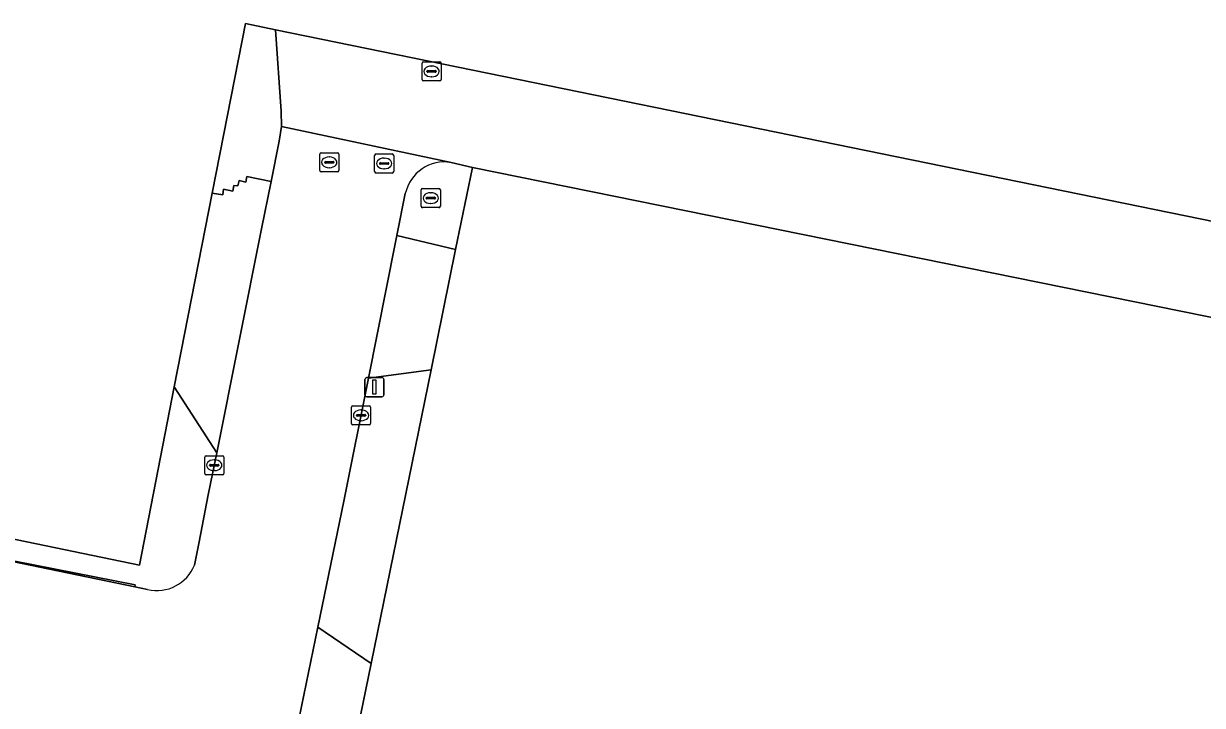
# Model space of a CAD drawing. Extents: x 157692 to 159674, y 381452 to 383291.
# Drawn here: x 158278.6 to 158340.3, y 382810.1 to 382845.8 of the extents above; entities that cross this region are included whole.
import ezdxf

# ---------------------------------------------------------------- set-up
doc = ezdxf.new("R2010")
doc.units = 0
for name, color, linetype in [('IMGEO_Brandkraan', 7, 'Continuous'), ('IMGEO_Erf', 7, 'Continuous'), ('IMGEO_Kolk', 7, 'Continuous'), ('IMGEO_Lichtmast', 7, 'Continuous'), ('IMGEO_Muur', 7, 'Continuous'), ('IMGEO_Pand', 7, 'Continuous'), ('IMGEO_Rijbaan_lokaal_open', 7, 'Continuous'), ('IMGEO_Rioolput', 7, 'Continuous'), ('IMGEO_Voetpad_open', 7, 'Continuous')]:
    doc.layers.add(name, color=color, linetype=linetype)

msp = doc.modelspace()

# ---------------------------------------------------------------- linework, layer by layer
at = {"layer": 'IMGEO_Brandkraan'}
for p, q in [((158299.421, 382836.214), (158299.421, 382837.066)), ((158299.496, 382837.14), (158300.348, 382837.14)), ((158299.909, 382836.92), (158299.934, 382836.92)), ((158300.422, 382837.066), (158300.422, 382836.214)), ((158300.348, 382836.14), (158299.496, 382836.14)), ((158299.68, 382836.634), (158299.68, 382836.646)), ((158300.118, 382836.597), (158299.72, 382836.597)), ((158299.723, 382836.683), (158300.121, 382836.683)), ((158299.932, 382836.36), (158299.907, 382836.36)), ((158300.164, 382836.646), (158300.164, 382836.634))]:
    msp.add_line(p, q, dxfattribs=at)
for points in [[(158299.421, 382836.214), (158299.421, 382837.066)], [(158299.496, 382837.14), (158300.348, 382837.14)], [(158300.422, 382837.066), (158300.422, 382836.214)], [(158300.348, 382836.14), (158299.496, 382836.14)]]:
    msp.add_lwpolyline(points, dxfattribs=at)
for centre, radius, start, end in [((158299.498, 382837.064), 0.0765, 91.55205, 178.44795), ((158299.498, 382837.064), 0.0765, 91.55205, 178.44795), ((158300.346, 382837.064), 0.0765, 1.55205, 88.44795), ((158300.346, 382837.064), 0.0765, 1.55205, 88.44795), ((158299.498, 382836.216), 0.0765, 181.55205, 268.44795), ((158299.498, 382836.216), 0.0765, 181.55205, 268.44795), ((158299.72, 382836.643), 0.0403, 85.87752, 175.75265), ((158299.717, 382836.633), 0.0366, 178.93798, 274.71019), ((158300.121, 382836.64), 0.043, 264.86636, 352.45326), ((158300.125, 382836.645), 0.0386, 1.73085, 96.63898), ((158300.346, 382836.216), 0.0765, 271.55205, 358.44795), ((158300.346, 382836.216), 0.0765, 271.55205, 358.44795)]:
    msp.add_arc(centre, radius, start, end, dxfattribs=at)
for centre, major_axis, ratio, start_param, end_param in [((158299.908, 382836.64), (-0.387, 0.002), 0.722429, 4.712389, 7.853982), ((158299.933, 382836.64), (-0.39, 0.002), 0.717154, 1.570796, 4.712389)]:
    msp.add_ellipse(centre, major_axis=major_axis, ratio=ratio, start_param=start_param, end_param=end_param, dxfattribs=at)
at = {"layer": 'IMGEO_Erf'}
msp.add_lwpolyline([(158291.8, 382845.446), (158292.091, 382841.18), (158292.11, 382840.389), (158300.983, 382838.502), (158302.095, 382838.24), (158358.912, 382826.723), (158359.891, 382831.516), (158348.088, 382833.931)], close=True, dxfattribs=at)
at = {"layer": 'IMGEO_Kolk'}
for p, q in [((158295.775, 382824.854), (158295.775, 382825.706)), ((158295.85, 382825.78), (158296.702, 382825.78)), ((158296.776, 382825.706), (158296.776, 382824.854)), ((158296.034, 382825.274), (158296.034, 382825.286)), ((158296.472, 382825.237), (158296.074, 382825.237)), ((158296.077, 382825.323), (158296.475, 382825.323)), ((158296.263, 382825.56), (158296.288, 382825.56)), ((158296.518, 382825.286), (158296.518, 382825.274)), ((158296.702, 382824.78), (158295.85, 382824.78)), ((158296.286, 382825), (158296.261, 382825)), ((158288.173, 382823.17), (158289.025, 382823.17)), ((158288.098, 382822.244), (158288.098, 382823.096)), ((158288.357, 382822.664), (158288.357, 382822.676)), ((158288.795, 382822.627), (158288.397, 382822.627)), ((158288.4, 382822.713), (158288.798, 382822.713)), ((158288.586, 382822.95), (158288.611, 382822.95)), ((158288.841, 382822.676), (158288.841, 382822.664)), ((158289.099, 382823.096), (158289.099, 382822.244)), ((158289.025, 382822.17), (158288.173, 382822.17)), ((158288.609, 382822.39), (158288.584, 382822.39))]:
    msp.add_line(p, q, dxfattribs=at)
for points in [[(158295.775, 382824.854), (158295.775, 382825.706)], [(158295.85, 382825.78), (158296.702, 382825.78)], [(158296.776, 382825.706), (158296.776, 382824.854)], [(158296.702, 382824.78), (158295.85, 382824.78)], [(158288.173, 382823.17), (158289.025, 382823.17)], [(158288.098, 382822.244), (158288.098, 382823.096)], [(158289.099, 382823.096), (158289.099, 382822.244)], [(158289.025, 382822.17), (158288.173, 382822.17)]]:
    msp.add_lwpolyline(points, dxfattribs=at)
for centre, radius, start, end in [((158295.852, 382825.704), 0.0765, 91.55205, 178.44795), ((158295.852, 382825.704), 0.0765, 91.55205, 178.44795), ((158296.7, 382825.704), 0.0765, 1.55205, 88.44795), ((158296.7, 382825.704), 0.0765, 1.55205, 88.44795), ((158296.074, 382825.283), 0.0403, 85.87752, 175.75265), ((158296.071, 382825.273), 0.0366, 178.93798, 274.71019), ((158296.475, 382825.28), 0.043, 264.86636, 352.45326), ((158296.479, 382825.285), 0.0386, 1.73085, 96.63898), ((158295.852, 382824.856), 0.0765, 181.55205, 268.44795), ((158295.852, 382824.856), 0.0765, 181.55205, 268.44795), ((158296.7, 382824.856), 0.0765, 271.55205, 358.44795), ((158296.7, 382824.856), 0.0765, 271.55205, 358.44795), ((158288.175, 382823.094), 0.0765, 91.55205, 178.44795), ((158288.175, 382823.094), 0.0765, 91.55205, 178.44795), ((158289.023, 382823.094), 0.0765, 1.55205, 88.44795), ((158289.023, 382823.094), 0.0765, 1.55205, 88.44795), ((158288.397, 382822.673), 0.0403, 85.87752, 175.75265), ((158288.394, 382822.663), 0.0366, 178.93798, 274.71019), ((158288.798, 382822.67), 0.043, 264.86636, 352.45326), ((158288.802, 382822.675), 0.0386, 1.73085, 96.63898), ((158288.175, 382822.246), 0.0765, 181.55205, 268.44795), ((158288.175, 382822.246), 0.0765, 181.55205, 268.44795), ((158289.023, 382822.246), 0.0765, 271.55205, 358.44795), ((158289.023, 382822.246), 0.0765, 271.55205, 358.44795)]:
    msp.add_arc(centre, radius, start, end, dxfattribs=at)
for centre, major_axis, ratio, start_param, end_param in [((158296.262, 382825.28), (-0.387, 0.002), 0.722429, 4.712389, 7.853982), ((158296.287, 382825.28), (-0.39, 0.002), 0.717154, 1.570796, 4.712389), ((158288.585, 382822.67), (-0.387, 0.002), 0.722429, 4.712389, 7.853982), ((158288.61, 382822.67), (-0.39, 0.002), 0.717154, 1.570796, 4.712389)]:
    msp.add_ellipse(centre, major_axis=major_axis, ratio=ratio, start_param=start_param, end_param=end_param, dxfattribs=at)
at = {"layer": 'IMGEO_Lichtmast'}
for p, q in [((158296.479, 382826.356), (158296.479, 382827.156)), ((158296.479, 382827.156), (158296.479, 382826.356)), ((158296.579, 382827.256), (158297.369, 382827.256)), ((158297.369, 382827.256), (158296.579, 382827.256)), ((158297.469, 382827.156), (158297.469, 382826.356)), ((158297.469, 382826.356), (158297.469, 382827.156)), ((158297.369, 382826.256), (158296.579, 382826.256)), ((158296.579, 382826.256), (158297.369, 382826.256))]:
    msp.add_line(p, q, dxfattribs=at)
msp.add_lwpolyline([(158296.899, 382827.131), (158297.049, 382827.131), (158297.049, 382826.381), (158296.899, 382826.381), (158296.899, 382827.131)], dxfattribs=at)
for centre, start, end in [((158296.579, 382827.156), 90, 180), ((158296.579, 382827.156), 90, 180), ((158297.369, 382827.156), 0, 90), ((158297.369, 382827.156), 360, 90), ((158296.579, 382826.356), 180, 270), ((158296.579, 382826.356), 180, 270), ((158297.369, 382826.356), 270, 0), ((158297.369, 382826.356), 270, 0)]:
    msp.add_arc(centre, 0.1, start, end, dxfattribs=at)
at = {"layer": 'IMGEO_Muur'}
msp.add_lwpolyline([(158284.471, 382816.411), (158273.992, 382818.478), (158284.451, 382816.313)], close=True, dxfattribs=at)
at = {"layer": 'IMGEO_Pand'}
msp.add_lwpolyline([(158203.138, 382788.103), (158230.532, 382782.482), (158229.866, 382779.104), (158244.971, 382775.019), (158245.101, 382775.518), (158243.882, 382775.836), (158244.537, 382779.018), (158253.45, 382822.321), (158253.523, 382822.676), (158253.786, 382823.957), (158254.125, 382825.603), (158267.12, 382822.942), (158266.78, 382821.297), (158267.945, 382821.057), (158267.914, 382820.91), (158284.684, 382817.439), (158286.509, 382826.764), (158288.495, 382836.905), (158289.291, 382840.971), (158290.23, 382845.767), (158291.8, 382845.446), (158348.088, 382833.931)], dxfattribs=at)
msp.add_lwpolyline([(158345.531, 382762.328), (158358.912, 382826.723), (158302.095, 382838.24), (158301.22, 382833.959), (158299.935, 382827.667), (158296.795, 382812.295), (158295.545, 382806.175), (158292.473, 382791.134), (158291.143, 382784.62), (158288.95, 382773.885), (158300.414, 382771.544), (158300.613, 382772.514), (158303.562, 382771.912), (158303.363, 382770.942), (158340.943, 382763.265)], close=True, dxfattribs=at)
at = {"layer": 'IMGEO_Rijbaan_lokaal_open'}
for points in [[(158300.983, 382838.502), (158292.11, 382840.389), (158292.001, 382839.613), (158291.577, 382837.515), (158291.075, 382835.035), (158288.734, 382823.32), (158288.284, 382821.131), (158287.811, 382818.673), (158287.565, 382817.452)], [(158277.56, 382771.798), (158285.091, 382770.306), (158287.273, 382781.12), (158287.894, 382784.161), (158289.369, 382791.389), (158289.872, 382793.886), (158291.357, 382801.257), (158292.189, 382805.313), (158294.015, 382814.207), (158295.366, 382820.79), (158296.668, 382827.22), (158298.05, 382834.243), (158298.138, 382834.684), (158298.588, 382836.881)], [(158285.112, 382816.176), (158284.451, 382816.313), (158273.992, 382818.478), (158264.926, 382774.359), (158275.882, 382772.13), (158276.059, 382772.999), (158276.777, 382772.707)]]:
    msp.add_lwpolyline(points, dxfattribs=at)
for points in [[(158286.509, 382826.764), (158288.734, 382823.32), (158291.075, 382835.035), (158291.577, 382837.515), (158290.3, 382837.777), (158290.25, 382837.471), (158289.902, 382837.556), (158289.837, 382837.273), (158289.63, 382837.295), (158289.568, 382837.011), (158289.086, 382837.103), (158289.039, 382836.817), (158288.495, 382836.905)], [(158299.935, 382827.667), (158301.22, 382833.959), (158298.138, 382834.684), (158298.05, 382834.243), (158296.668, 382827.22)], [(158295.545, 382806.175), (158296.795, 382812.295), (158294.015, 382814.207), (158292.189, 382805.313)]]:
    msp.add_lwpolyline(points, close=True, dxfattribs=at)
for centre, radius, start, end in [((158300.646, 382836.421), 2.108, 80.79009, 167.39229), ((158285.604, 382818.227), 2.109, 256.52056, 338.44448)]:
    msp.add_arc(centre, radius, start, end, dxfattribs=at)
at = {"layer": 'IMGEO_Rioolput'}
for p, q in [((158299.462, 382842.84), (158299.462, 382843.692)), ((158299.537, 382843.766), (158300.389, 382843.766)), ((158299.95, 382843.546), (158299.975, 382843.546)), ((158300.463, 382843.692), (158300.463, 382842.84)), ((158299.721, 382843.26), (158299.721, 382843.272)), ((158300.159, 382843.223), (158299.761, 382843.223)), ((158299.764, 382843.309), (158300.162, 382843.309)), ((158299.973, 382842.986), (158299.948, 382842.986)), ((158300.205, 382843.272), (158300.205, 382843.26)), ((158300.389, 382842.766), (158299.537, 382842.766)), ((158294.114, 382838.084), (158294.114, 382838.936)), ((158294.189, 382839.01), (158295.041, 382839.01)), ((158294.602, 382838.79), (158294.627, 382838.79)), ((158295.115, 382838.936), (158295.115, 382838.084)), ((158296.983, 382838.024), (158296.983, 382838.876)), ((158297.058, 382838.95), (158297.91, 382838.95)), ((158297.471, 382838.73), (158297.496, 382838.73)), ((158297.984, 382838.876), (158297.984, 382838.024)), ((158295.041, 382838.01), (158294.189, 382838.01)), ((158294.373, 382838.504), (158294.373, 382838.516)), ((158294.811, 382838.467), (158294.413, 382838.467)), ((158294.416, 382838.553), (158294.814, 382838.553)), ((158294.625, 382838.23), (158294.6, 382838.23)), ((158294.857, 382838.516), (158294.857, 382838.504)), ((158297.91, 382837.95), (158297.058, 382837.95)), ((158297.242, 382838.444), (158297.242, 382838.456)), ((158297.68, 382838.407), (158297.282, 382838.407)), ((158297.285, 382838.493), (158297.683, 382838.493)), ((158297.494, 382838.17), (158297.469, 382838.17)), ((158297.726, 382838.456), (158297.726, 382838.444))]:
    msp.add_line(p, q, dxfattribs=at)
for points in [[(158299.462, 382842.84), (158299.462, 382843.692)], [(158299.537, 382843.766), (158300.389, 382843.766)], [(158300.463, 382843.692), (158300.463, 382842.84)], [(158300.389, 382842.766), (158299.537, 382842.766)], [(158294.114, 382838.084), (158294.114, 382838.936)], [(158294.189, 382839.01), (158295.041, 382839.01)], [(158295.115, 382838.936), (158295.115, 382838.084)], [(158296.983, 382838.024), (158296.983, 382838.876)], [(158297.058, 382838.95), (158297.91, 382838.95)], [(158297.984, 382838.876), (158297.984, 382838.024)], [(158295.041, 382838.01), (158294.189, 382838.01)], [(158297.91, 382837.95), (158297.058, 382837.95)]]:
    msp.add_lwpolyline(points, dxfattribs=at)
for centre, radius, start, end in [((158299.539, 382843.69), 0.0765, 91.55205, 178.44795), ((158299.539, 382843.69), 0.0765, 91.55205, 178.44795), ((158300.387, 382843.69), 0.0765, 1.55205, 88.44795), ((158300.387, 382843.69), 0.0765, 1.55205, 88.44795), ((158299.761, 382843.269), 0.0403, 85.87752, 175.75265), ((158299.758, 382843.259), 0.0366, 178.93798, 274.71019), ((158300.162, 382843.266), 0.043, 264.86636, 352.45326), ((158300.166, 382843.271), 0.0386, 1.73085, 96.63898), ((158299.539, 382842.842), 0.0765, 181.55205, 268.44795), ((158299.539, 382842.842), 0.0765, 181.55205, 268.44795), ((158300.387, 382842.842), 0.0765, 271.55205, 358.44795), ((158300.387, 382842.842), 0.0765, 271.55205, 358.44795), ((158294.191, 382838.934), 0.0765, 91.55205, 178.44795), ((158294.191, 382838.934), 0.0765, 91.55205, 178.44795), ((158295.039, 382838.934), 0.0765, 1.55205, 88.44795), ((158295.039, 382838.934), 0.0765, 1.55205, 88.44795), ((158297.06, 382838.874), 0.0765, 91.55205, 178.44795), ((158297.06, 382838.874), 0.0765, 91.55205, 178.44795), ((158297.908, 382838.874), 0.0765, 1.55205, 88.44795), ((158297.908, 382838.874), 0.0765, 1.55205, 88.44795), ((158294.191, 382838.086), 0.0765, 181.55205, 268.44795), ((158294.191, 382838.086), 0.0765, 181.55205, 268.44795), ((158294.413, 382838.513), 0.0403, 85.87752, 175.75265), ((158294.41, 382838.503), 0.0366, 178.93798, 274.71019), ((158294.814, 382838.51), 0.043, 264.86636, 352.45326), ((158294.818, 382838.515), 0.0386, 1.73085, 96.63898), ((158295.039, 382838.086), 0.0765, 271.55205, 358.44795), ((158295.039, 382838.086), 0.0765, 271.55205, 358.44795), ((158297.06, 382838.026), 0.0765, 181.55205, 268.44795), ((158297.06, 382838.026), 0.0765, 181.55205, 268.44795), ((158297.282, 382838.453), 0.0403, 85.87752, 175.75265), ((158297.279, 382838.443), 0.0366, 178.93798, 274.71019), ((158297.683, 382838.45), 0.043, 264.86636, 352.45326), ((158297.687, 382838.455), 0.0386, 1.73085, 96.63898), ((158297.908, 382838.026), 0.0765, 271.55205, 358.44795), ((158297.908, 382838.026), 0.0765, 271.55205, 358.44795)]:
    msp.add_arc(centre, radius, start, end, dxfattribs=at)
for centre, major_axis, ratio, start_param, end_param in [((158299.949, 382843.266), (-0.387, 0.002), 0.722429, 4.712389, 7.853982), ((158299.974, 382843.266), (-0.39, 0.002), 0.717154, 1.570796, 4.712389), ((158294.601, 382838.51), (-0.387, 0.002), 0.722429, 4.712389, 7.853982), ((158294.626, 382838.51), (-0.39, 0.002), 0.717154, 1.570796, 4.712389), ((158297.47, 382838.45), (-0.387, 0.002), 0.722429, 4.712389, 7.853982), ((158297.495, 382838.45), (-0.39, 0.002), 0.717154, 1.570796, 4.712389)]:
    msp.add_ellipse(centre, major_axis=major_axis, ratio=ratio, start_param=start_param, end_param=end_param, dxfattribs=at)
at = {"layer": 'IMGEO_Voetpad_open'}
for points in [[(158290.23, 382845.767), (158289.291, 382840.971), (158288.495, 382836.905), (158289.039, 382836.817), (158289.086, 382837.103), (158289.568, 382837.011), (158289.63, 382837.295), (158289.837, 382837.273), (158289.902, 382837.556), (158290.25, 382837.471), (158290.3, 382837.777), (158291.577, 382837.515), (158292.001, 382839.613), (158292.11, 382840.389), (158292.091, 382841.18), (158291.8, 382845.446)], [(158296.795, 382812.295), (158299.935, 382827.667), (158296.668, 382827.22), (158295.366, 382820.79), (158294.015, 382814.207)]]:
    msp.add_lwpolyline(points, close=True, dxfattribs=at)
for points in [[(158298.588, 382836.881), (158298.138, 382834.684), (158301.22, 382833.959), (158302.095, 382838.24), (158300.983, 382838.502)], [(158287.565, 382817.452), (158287.811, 382818.673), (158288.284, 382821.131), (158288.734, 382823.32), (158286.509, 382826.764), (158284.684, 382817.439), (158267.914, 382820.91), (158267.945, 382821.057), (158266.78, 382821.297), (158265.041, 382821.653), (158264.797, 382820.474), (158273.992, 382818.478), (158284.471, 382816.411), (158284.451, 382816.313), (158285.112, 382816.176)]]:
    msp.add_lwpolyline(points, dxfattribs=at)
for centre, radius, start, end in [((158300.646, 382836.421), 2.108, 80.79009, 167.39229), ((158285.604, 382818.227), 2.109, 256.52056, 338.44448)]:
    msp.add_arc(centre, radius, start, end, dxfattribs=at)

doc.saveas('drawing.dxf')
